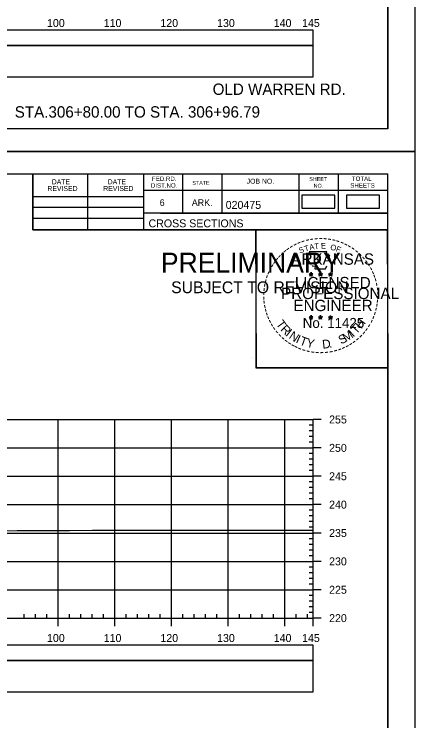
# Model space of a CAD drawing. Extents: x 1386544 to 1388153, y 379785 to 390999.
# Drawn here: x 1388082.5 to 1388153.2, y 384364.1 to 384488.6 of the extents above; entities that cross this region are included whole.
import ezdxf

# ---------------------------------------------------------------- set-up
doc = ezdxf.new("R2010")
doc.units = 0
for name, color, linetype in [('R_Axis', 7, 'Continuous'), ('R_Axis Annot', 7, 'Continuous'), ('R_Border', 7, 'Continuous'), ('R_Border PE', 7, 'Continuous'), ('R_Border Prem', 7, 'Continuous'), ('R_Draft', 7, 'Continuous'), ('R_Exist Surface', 7, 'Continuous'), ('R_Grid', 7, 'Continuous'), ('R_No Plot', 7, 'Continuous'), ('S_SHOULDER', 7, 'Continuous')]:
    doc.layers.add(name, color=color, linetype=linetype)

msp = doc.modelspace()

# ---------------------------------------------------------------- linework, layer by layer
at = {"layer": 'R_Axis'}
for p, q in [((1388135.25, 384382.17), (1388135.25, 384417.17)), ((1388136.65, 384417.17), (1388135.25, 384417.17)), ((1388135.25, 384416.17), (1388134.55, 384416.17)), ((1388135.25, 384415.17), (1388134.55, 384415.17)), ((1388135.25, 384414.17), (1388134.55, 384414.17)), ((1388135.25, 384413.17), (1388134.55, 384413.17)), ((1388136.65, 384412.17), (1388135.25, 384412.17)), ((1388135.25, 384411.17), (1388134.55, 384411.17)), ((1388135.25, 384410.17), (1388134.55, 384410.17)), ((1388135.25, 384409.17), (1388134.55, 384409.17)), ((1388135.25, 384408.17), (1388134.55, 384408.17)), ((1388136.65, 384407.17), (1388135.25, 384407.17)), ((1388135.25, 384406.17), (1388134.55, 384406.17)), ((1388135.25, 384405.17), (1388134.55, 384405.17)), ((1388135.25, 384404.17), (1388134.55, 384404.17)), ((1388135.25, 384403.17), (1388134.55, 384403.17)), ((1388136.65, 384402.17), (1388135.25, 384402.17)), ((1388135.25, 384401.17), (1388134.55, 384401.17)), ((1388135.25, 384400.17), (1388134.55, 384400.17)), ((1388135.25, 384399.17), (1388134.55, 384399.17)), ((1388135.25, 384398.17), (1388134.55, 384398.17)), ((1388136.65, 384397.17), (1388135.25, 384397.17)), ((1388135.25, 384396.17), (1388134.55, 384396.17)), ((1388135.25, 384395.17), (1388134.55, 384395.17)), ((1388135.25, 384394.17), (1388134.55, 384394.17)), ((1388135.25, 384393.17), (1388134.55, 384393.17)), ((1388136.65, 384392.17), (1388135.25, 384392.17)), ((1388135.25, 384391.17), (1388134.55, 384391.17)), ((1388135.25, 384390.17), (1388134.55, 384390.17)), ((1388135.25, 384389.17), (1388134.55, 384389.17)), ((1388135.25, 384388.17), (1388134.55, 384388.17)), ((1388136.65, 384387.17), (1388135.25, 384387.17)), ((1388135.25, 384386.17), (1388134.55, 384386.17)), ((1388135.25, 384385.17), (1388134.55, 384385.17)), ((1388135.25, 384384.17), (1388134.55, 384384.17)), ((1388135.25, 384383.17), (1388134.55, 384383.17)), ((1387845.25, 384382.17), (1388135.25, 384382.17)), ((1388084.25, 384382.17), (1388084.25, 384382.87)), ((1388086.25, 384382.17), (1388086.25, 384382.87)), ((1388088.25, 384382.17), (1388088.25, 384382.87)), ((1388090.25, 384380.77), (1388090.25, 384382.17)), ((1388092.25, 384382.17), (1388092.25, 384382.87)), ((1388094.25, 384382.17), (1388094.25, 384382.87)), ((1388096.25, 384382.17), (1388096.25, 384382.87)), ((1388098.25, 384382.17), (1388098.25, 384382.87)), ((1388100.25, 384380.77), (1388100.25, 384382.17)), ((1388102.25, 384382.17), (1388102.25, 384382.87)), ((1388104.25, 384382.17), (1388104.25, 384382.87)), ((1388106.25, 384382.17), (1388106.25, 384382.87)), ((1388108.25, 384382.17), (1388108.25, 384382.87)), ((1388110.25, 384380.77), (1388110.25, 384382.17)), ((1388112.25, 384382.17), (1388112.25, 384382.87)), ((1388114.25, 384382.17), (1388114.25, 384382.87)), ((1388116.25, 384382.17), (1388116.25, 384382.87)), ((1388118.25, 384382.17), (1388118.25, 384382.87)), ((1388120.25, 384380.77), (1388120.25, 384382.17)), ((1388122.25, 384382.17), (1388122.25, 384382.87)), ((1388124.25, 384382.17), (1388124.25, 384382.87)), ((1388126.25, 384382.17), (1388126.25, 384382.87)), ((1388128.25, 384382.17), (1388128.25, 384382.87)), ((1388130.25, 384380.77), (1388130.25, 384382.17)), ((1388132.25, 384382.17), (1388132.25, 384382.87)), ((1388134.25, 384382.17), (1388134.25, 384382.87)), ((1388135.25, 384380.77), (1388135.25, 384382.17)), ((1388136.65, 384382.17), (1388135.25, 384382.17))]:
    msp.add_line(p, q, dxfattribs=at)
at = {"layer": 'R_Axis Annot'}
for points in [[(1388064.27, 384483.07), (1388135.25, 384483.07), (1388135.25, 384485.78), (1388064.27, 384485.78)], [(1388064.27, 384477.54), (1388135.25, 384477.54), (1388135.25, 384483.07), (1388064.27, 384483.07)], [(1388064.27, 384374.73), (1388135.25, 384374.73), (1388135.25, 384377.44), (1388064.27, 384377.44)], [(1388064.27, 384369.2), (1388135.25, 384369.2), (1388135.25, 384374.73), (1388064.27, 384374.73)]]:
    msp.add_lwpolyline(points, close=True, dxfattribs=at)
at = {"layer": 'R_Border'}
for p, q in [((1388148.43, 384468.35), (1388148.43, 384673.81)), ((1388148.43, 384468.35), (1387832.25, 384468.35)), ((1387832.25, 384460.47), (1388148.43, 384460.47)), ((1388085.79, 384450.59), (1388085.79, 384460.47)), ((1388095.47, 384450.59), (1388095.47, 384460.47)), ((1388105.33, 384460.47), (1388105.33, 384450.59)), ((1388112.17, 384460.47), (1388112.17, 384453.53)), ((1388119.11, 384460.47), (1388119.11, 384453.53)), ((1388132.69, 384460.47), (1388132.69, 384453.53)), ((1388139.63, 384460.47), (1388139.63, 384453.53)), ((1388148.43, 384255.01), (1388148.43, 384460.47)), ((1388148.43, 384457.53), (1388105.33, 384457.53)), ((1388148.43, 384457.55), (1388148.43, 384457.55)), ((1388085.79, 384456.45), (1388105.33, 384456.45)), ((1388085.79, 384454.59), (1388105.33, 384454.59)), ((1388148.43, 384453.53), (1388105.33, 384453.53)), ((1388108.29, 384453.53), (1388148.43, 384453.53)), ((1388085.79, 384452.65), (1388105.33, 384452.65)), ((1388148.43, 384450.59), (1388085.79, 384450.59))]:
    msp.add_line(p, q, dxfattribs=at)
at = {"layer": 'R_Border PE'}
for p, q in [((1388134.52, 384442.84), (1388134.87, 384442.73)), ((1388134.52, 384442.84), (1388134.77, 384442.8)), ((1388134.52, 384442.84), (1388134.75, 384442.72)), ((1388134.87, 384443.1), (1388134.82, 384442.85)), ((1388134.87, 384442.73), (1388134.87, 384443.1)), ((1388134.87, 384443.1), (1388134.91, 384442.85)), ((1388135.21, 384442.84), (1388134.87, 384442.73)), ((1388135.21, 384442.84), (1388134.93, 384442.79)), ((1388135.21, 384442.84), (1388135.01, 384442.74)), ((1388136.19, 384442.84), (1388136.54, 384442.73)), ((1388136.19, 384442.84), (1388136.44, 384442.8)), ((1388136.19, 384442.84), (1388136.42, 384442.72)), ((1388136.54, 384443.1), (1388136.49, 384442.85)), ((1388136.54, 384442.73), (1388136.54, 384443.1)), ((1388136.54, 384443.1), (1388136.58, 384442.85)), ((1388136.88, 384442.84), (1388136.54, 384442.73)), ((1388136.88, 384442.84), (1388136.6, 384442.79)), ((1388136.88, 384442.84), (1388136.68, 384442.74)), ((1388137.95, 384442.83), (1388138.3, 384442.72)), ((1388137.95, 384442.83), (1388138.2, 384442.79)), ((1388137.95, 384442.83), (1388138.19, 384442.71)), ((1388138.3, 384443.09), (1388138.26, 384442.83)), ((1388138.3, 384442.72), (1388138.3, 384443.09)), ((1388138.3, 384443.09), (1388138.35, 384442.84)), ((1388138.65, 384442.83), (1388138.3, 384442.72)), ((1388138.65, 384442.83), (1388138.36, 384442.78)), ((1388138.65, 384442.83), (1388138.44, 384442.73)), ((1388134.65, 384442.44), (1388134.87, 384442.73)), ((1388134.65, 384442.44), (1388134.78, 384442.68)), ((1388134.65, 384442.44), (1388134.86, 384442.65)), ((1388135.08, 384442.44), (1388134.86, 384442.65)), ((1388135.08, 384442.44), (1388134.87, 384442.73)), ((1388135.08, 384442.44), (1388134.94, 384442.73)), ((1388136.32, 384442.44), (1388136.54, 384442.73)), ((1388136.32, 384442.44), (1388136.45, 384442.68)), ((1388136.32, 384442.44), (1388136.53, 384442.65)), ((1388136.75, 384442.44), (1388136.53, 384442.65)), ((1388136.75, 384442.44), (1388136.54, 384442.73)), ((1388136.75, 384442.44), (1388136.61, 384442.73)), ((1388138.08, 384442.42), (1388138.3, 384442.72)), ((1388138.08, 384442.42), (1388138.21, 384442.67)), ((1388138.08, 384442.42), (1388138.3, 384442.64)), ((1388138.51, 384442.42), (1388138.3, 384442.72)), ((1388138.51, 384442.42), (1388138.3, 384442.64)), ((1388138.51, 384442.42), (1388138.38, 384442.71)), ((1388134.86, 384435.52), (1388134.82, 384435.27)), ((1388134.86, 384435.16), (1388134.86, 384435.52)), ((1388134.86, 384435.52), (1388134.91, 384435.27)), ((1388136.53, 384435.52), (1388136.49, 384435.27)), ((1388136.53, 384435.16), (1388136.53, 384435.52)), ((1388136.53, 384435.52), (1388136.58, 384435.27)), ((1388138.3, 384435.51), (1388138.26, 384435.26)), ((1388138.3, 384435.15), (1388138.3, 384435.51)), ((1388138.3, 384435.51), (1388138.35, 384435.26)), ((1388134.51, 384435.27), (1388134.86, 384435.16)), ((1388134.51, 384435.27), (1388134.77, 384435.23)), ((1388134.51, 384435.27), (1388134.75, 384435.15)), ((1388134.65, 384434.86), (1388134.86, 384435.16)), ((1388134.65, 384434.86), (1388134.77, 384435.11)), ((1388134.65, 384434.86), (1388134.86, 384435.08)), ((1388135.21, 384435.27), (1388134.86, 384435.16)), ((1388135.07, 384434.86), (1388134.86, 384435.16)), ((1388135.07, 384434.86), (1388134.86, 384435.08)), ((1388135.21, 384435.27), (1388134.92, 384435.22)), ((1388135.07, 384434.86), (1388134.94, 384435.15)), ((1388135.21, 384435.27), (1388135, 384435.17)), ((1388136.18, 384435.27), (1388136.53, 384435.16)), ((1388136.18, 384435.27), (1388136.43, 384435.23)), ((1388136.18, 384435.27), (1388136.42, 384435.15)), ((1388136.31, 384434.86), (1388136.53, 384435.16)), ((1388136.31, 384434.86), (1388136.44, 384435.11)), ((1388136.31, 384434.86), (1388136.53, 384435.08)), ((1388136.88, 384435.27), (1388136.53, 384435.16)), ((1388136.74, 384434.86), (1388136.53, 384435.16)), ((1388136.74, 384434.86), (1388136.53, 384435.08)), ((1388136.88, 384435.27), (1388136.59, 384435.22)), ((1388136.74, 384434.86), (1388136.61, 384435.15)), ((1388136.88, 384435.27), (1388136.67, 384435.17)), ((1388137.95, 384435.26), (1388138.3, 384435.15)), ((1388137.95, 384435.26), (1388138.2, 384435.22)), ((1388137.95, 384435.26), (1388138.19, 384435.14)), ((1388138.08, 384434.85), (1388138.3, 384435.15)), ((1388138.08, 384434.85), (1388138.21, 384435.1)), ((1388138.08, 384434.85), (1388138.3, 384435.07)), ((1388138.64, 384435.26), (1388138.3, 384435.15)), ((1388138.51, 384434.85), (1388138.3, 384435.15)), ((1388138.51, 384434.85), (1388138.3, 384435.07)), ((1388138.64, 384435.26), (1388138.36, 384435.21)), ((1388138.51, 384434.85), (1388138.37, 384435.14)), ((1388138.64, 384435.26), (1388138.44, 384435.16))]:
    msp.add_line(p, q, dxfattribs=at)
for points in [[(1388134.56, 384446.72), (1388134.83, 384445.89)], [(1388138.07, 384445.8), (1388138.21, 384446.08), (1388137.53, 384446.06), (1388137.67, 384446.72), (1388134.56, 384446.72)], [(1388135.05, 384444.3), (1388135.05, 384444.21), (1388135.61, 384444.19), (1388135.56, 384443.72), (1388137.43, 384443.72), (1388137.63, 384444.26)], [(1388134.87, 384443.1), (1388135.08, 384442.44), (1388134.52, 384442.84), (1388135.21, 384442.84), (1388134.65, 384442.44), (1388134.87, 384443.1)], [(1388136.54, 384443.1), (1388136.75, 384442.44), (1388136.19, 384442.84), (1388136.88, 384442.84), (1388136.32, 384442.44), (1388136.54, 384443.1)], [(1388138.3, 384443.09), (1388138.51, 384442.42), (1388137.95, 384442.83), (1388138.65, 384442.83), (1388138.08, 384442.42), (1388138.3, 384443.09)], [(1388134.86, 384435.52), (1388135.07, 384434.86), (1388134.51, 384435.27), (1388135.21, 384435.27), (1388134.65, 384434.86), (1388134.86, 384435.52)], [(1388136.53, 384435.52), (1388136.74, 384434.86), (1388136.18, 384435.27), (1388136.88, 384435.27), (1388136.31, 384434.86), (1388136.53, 384435.52)], [(1388138.3, 384435.51), (1388138.51, 384434.85), (1388137.95, 384435.26), (1388138.64, 384435.26), (1388138.08, 384434.85), (1388138.3, 384435.51)]]:
    msp.add_lwpolyline(points, dxfattribs=at)
for centre, radius in [((1388134.86, 384442.73), 0.172), ((1388134.86, 384442.73), 0.145), ((1388134.86, 384442.73), 0.116), ((1388134.86, 384442.73), 0.0991), ((1388136.53, 384442.73), 0.172), ((1388136.53, 384442.73), 0.145), ((1388136.53, 384442.73), 0.116), ((1388136.53, 384442.73), 0.0991), ((1388138.3, 384442.72), 0.172), ((1388138.3, 384442.72), 0.145), ((1388138.3, 384442.72), 0.116), ((1388134.86, 384442.73), 0.0747), ((1388134.86, 384442.73), 0.0495), ((1388134.86, 384442.73), 0.0296), ((1388136.53, 384442.73), 0.0747), ((1388136.53, 384442.73), 0.0495), ((1388136.53, 384442.73), 0.0296), ((1388138.3, 384442.72), 0.0991), ((1388138.3, 384442.72), 0.0747), ((1388138.3, 384442.72), 0.0495), ((1388138.3, 384442.72), 0.0296), ((1388134.86, 384435.16), 0.172), ((1388134.86, 384435.16), 0.145), ((1388134.86, 384435.16), 0.116), ((1388134.86, 384435.16), 0.0991), ((1388134.86, 384435.16), 0.0747), ((1388134.86, 384435.16), 0.0495), ((1388134.86, 384435.16), 0.0296), ((1388136.53, 384435.16), 0.172), ((1388136.53, 384435.16), 0.145), ((1388136.53, 384435.16), 0.116), ((1388136.53, 384435.16), 0.0991), ((1388136.53, 384435.16), 0.0747), ((1388136.53, 384435.16), 0.0495), ((1388136.53, 384435.16), 0.0296), ((1388138.3, 384435.15), 0.172), ((1388138.3, 384435.15), 0.145), ((1388138.3, 384435.15), 0.116), ((1388138.3, 384435.15), 0.0991), ((1388138.3, 384435.15), 0.0747), ((1388138.3, 384435.15), 0.0495), ((1388138.3, 384435.15), 0.0296)]:
    msp.add_circle(centre, radius, dxfattribs=at)
at = {"layer": 'R_Exist Surface'}
msp.add_lwpolyline([(1388025.74, 384396.37), (1388029.69, 384396.64), (1388039.67, 384396.98), (1388042.63, 384397.03), (1388058.01, 384397), (1388062.65, 384397.07), (1388069.73, 384397.56), (1388079.5, 384397.56), (1388083.01, 384397.6), (1388092.25, 384397.6), (1388096.32, 384397.65), (1388105.53, 384397.65), (1388110.89, 384397.65), (1388119.6, 384397.65), (1388125.63, 384397.65), (1388135.25, 384397.65)], dxfattribs=at)
at = {"layer": 'R_Grid'}
for p, q in [((1387845.25, 384417.17), (1388135.25, 384417.17)), ((1388090.25, 384382.17), (1388090.25, 384417.17)), ((1388100.25, 384382.17), (1388100.25, 384417.17)), ((1388110.25, 384382.17), (1388110.25, 384417.17)), ((1388120.25, 384382.17), (1388120.25, 384417.17)), ((1388130.25, 384382.17), (1388130.25, 384417.17)), ((1388135.25, 384382.17), (1388135.25, 384417.17)), ((1387845.25, 384412.17), (1388135.25, 384412.17)), ((1387845.25, 384407.17), (1388135.25, 384407.17)), ((1387845.25, 384402.17), (1388135.25, 384402.17)), ((1387845.25, 384397.17), (1388135.25, 384397.17)), ((1387845.25, 384392.17), (1388135.25, 384392.17)), ((1387845.25, 384387.17), (1388135.25, 384387.17)), ((1387845.25, 384382.17), (1388135.25, 384382.17))]:
    msp.add_line(p, q, dxfattribs=at)
at = {"layer": 'R_No Plot'}
for p, q in [((1387819.85, 384464.37), (1388153.18, 384464.37)), ((1387819.85, 384464.36), (1388153.18, 384464.36)), ((1388124.47, 384428.13), (1388124.47, 384428.13))]:
    msp.add_line(p, q, dxfattribs=at)
for points in [[(1387819.84, 384677.7), (1388153.18, 384677.7), (1388153.18, 384464.36), (1387819.84, 384464.36)], [(1388066.17, 384673.81), (1388085.79, 384673.81), (1388085.79, 384663.93), (1388101.9, 384663.93), (1388125.1, 384663.93), (1388125.1, 384639.59), (1388148.43, 384639.59), (1388148.43, 384468.35), (1387832.25, 384468.35), (1387832.25, 384673.81)], [(1387819.84, 384464.36), (1388153.18, 384464.36), (1388153.18, 384251.03), (1387819.84, 384251.03)], [(1388066.17, 384460.47), (1388085.79, 384460.47), (1388085.79, 384450.59), (1388101.9, 384450.59), (1388125.1, 384450.59), (1388125.1, 384426.26), (1388148.43, 384426.26), (1388148.43, 384255.01), (1387832.25, 384255.01), (1387832.25, 384460.47)], [(1388125.1, 384450.59), (1388148.31, 384450.59), (1388148.43, 384426.26), (1388125.22, 384426.26)]]:
    msp.add_lwpolyline(points, close=True, dxfattribs=at)
at = {"layer": 'S_SHOULDER'}
for points in [[(1388133.24, 384454.37), (1388139.08, 384454.37), (1388139.08, 384456.68), (1388133.24, 384456.68)], [(1388141.11, 384454.37), (1388146.95, 384454.37), (1388146.95, 384456.68), (1388141.11, 384456.68)]]:
    msp.add_lwpolyline(points, close=True, dxfattribs=at)

# ---------------------------------------------------------------- texts
at = {"layer": 'R_Axis Annot'}
for s, p in [('100', (1388088.29, 384486.31)), ('110', (1388098.29, 384486.31)), ('120', (1388108.29, 384486.31)), ('130', (1388118.29, 384486.31)), ('140', (1388128.29, 384486.31)), ('145', (1388133.28, 384486.31)), ('255', (1388138.05, 384416.47)), ('250', (1388138.05, 384411.47)), ('245', (1388138.05, 384406.47)), ('240', (1388138.05, 384401.47)), ('235', (1388138.05, 384396.47)), ('230', (1388138.05, 384391.47)), ('225', (1388138.05, 384386.47)), ('220', (1388138.05, 384381.47)), ('100', (1388088.29, 384377.97)), ('110', (1388098.29, 384377.97)), ('120', (1388108.29, 384377.97)), ('130', (1388118.29, 384377.97)), ('140', (1388128.29, 384377.97)), ('145', (1388133.28, 384377.97))]:
    msp.add_text(s, height=1.4, dxfattribs=at).set_placement(p)
at = {"layer": 'R_Border'}
for s, height, p in [('DATE', 0.879, (1388089.13, 384458.6)), ('DATE', 0.879, (1388098.99, 384458.6)), ('FED.RD.', 0.782, (1388106.81, 384459.19)), ('STATE', 0.684, (1388113.93, 384458.51)), ('JOB NO.', 0.879, (1388123.51, 384458.71)), ('SHEET', 0.684, (1388134.55, 384459.19)), ('TOTAL', 0.782, (1388142.07, 384459.19)), ('REVISED', 0.879, (1388088.35, 384457.42)), ('REVISED', 0.879, (1388098.21, 384457.42)), ('DIST.NO.', 0.782, (1388106.61, 384458.01)), ('NO.', 0.684, (1388135.33, 384458.01)), ('SHEETS', 0.782, (1388141.79, 384458.01)), ('6', 1.17, (1388108.17, 384454.79)), ('ARK.', 1.172, (1388113.83, 384454.79)), ('020475', 1.4, (1388119.81, 384454.27)), ('CROSS SECTIONS', 1.4, (1388106.2, 384451.02))]:
    msp.add_text(s, height=height, rotation=360, dxfattribs=at).set_placement(p)
at = {"layer": 'R_Border PE'}
for s, height, rotation, p in [('-', 1.6, 10.2193, (1388134.73, 384448.25)), ('-', 1.6, 5.8968, (1388135.46, 384448.36)), ('-', 1.6, 0.1862, (1388136.23, 384448.43)), ('-', 1.6, 357.743, (1388136.96, 384448.42)), ('-', 1.6, 352.1617, (1388137.7, 384448.36)), ('-', 1.6, 34.0636, (1388131.44, 384446.89)), ('-', 1.6, 28.7918, (1388132.04, 384447.26)), ('-', 1.6, 24.3072, (1388132.67, 384447.58)), ('-', 1.6, 19.1761, (1388133.31, 384447.85)), ('T', 1, 16.4036, (1388133.83, 384446.73)), ('-', 1.6, 13.6301, (1388134.06, 384448.09)), ('A', 1, 11.2132, (1388134.65, 384446.98)), ('T', 1, 6.0228, (1388135.5, 384447.15)), ('E', 1, 0.8323, (1388136.61, 384447.26)), ('O', 1, 350.4515, (1388138.21, 384447.05)), ('-', 1.6, 347.2049, (1388138.42, 384448.25)), ('-', 1.6, 342.3362, (1388139.06, 384448.1)), ('-', 1.6, 337.8551, (1388139.79, 384447.87)), ('-', 1.6, 334.1211, (1388140.42, 384447.6)), ('-', 1.6, 329.6409, (1388141, 384447.32)), ('-', 1.6, 42.9622, (1388129.95, 384445.7)), ('-', 1.6, 38.9507, (1388130.39, 384446.12)), ('-', 1.6, 36.2317, (1388130.86, 384446.5)), ('S', 1, 21.594, (1388132.91, 384446.4)), ('F', 1, 340.0707, (1388139.16, 384446.82)), ('-', 1.6, 325.8627, (1388141.64, 384446.96)), ('-', 1.6, 320.5297, (1388142.25, 384446.53)), ('-', 1.6, 50.6142, (1388129.1, 384444.74)), ('-', 1.6, 48.423, (1388129.51, 384445.22)), ('ARKANSAS', 2, 360, (1388131.41, 384444.43)), ('-', 1.6, 315.5786, (1388142.85, 384446.04)), ('-', 1.6, 309.8797, (1388143.42, 384445.49)), ('-', 1.6, 58.0706, (1388128.37, 384443.64)), ('-', 1.6, 54.2325, (1388128.69, 384444.17)), ('-', 1.6, 306.6522, (1388143.95, 384444.89)), ('-', 1.4, 303.6753, (1388144.43, 384444.32)), ('-', 1.6, 67.7743, (1388127.79, 384442.42)), ('-', 1.6, 62.8713, (1388128.05, 384443.03)), ('-', 1.6, 299.6684, (1388144.75, 384443.72)), ('-', 1.6, 294.6628, (1388145.08, 384443.1)), ('-', 1.6, 75.461, (1388127.38, 384441.08)), ('-', 1.6, 72.3945, (1388127.57, 384441.79)), ('LICENSED', 2, 360, (1388132.01, 384440.28)), ('DWB', 0.01, 360, (1388134.85, 384442.73)), ('DWB', 0.01, 360, (1388136.52, 384442.73)), ('DWB', 0.01, 360, (1388138.29, 384442.72)), ('-', 1.6, 290.5728, (1388145.33, 384442.53)), ('-', 1.6, 285.1233, (1388145.57, 384441.95)), ('-', 1.6, 85.1863, (1388127.17, 384439.67)), ('-', 1.6, 81.2013, (1388127.25, 384440.36)), ('PROFESSIONAL', 2, 360, (1388129.58, 384438.38)), ('-', 1.6, 280.5493, (1388145.77, 384441.21)), ('-', 1.6, 276.5962, (1388145.93, 384440.44)), ('-', 1.6, 89.0622, (1388127.14, 384438.97)), ('-', 1.6, 274.3301, (1388145.99, 384439.72)), ('-', 1.6, 94.1959, (1388127.18, 384438.25)), ('-', 1.6, 98.9479, (1388127.25, 384437.58)), ('ENGINEER', 2, 360, (1388131.77, 384436.26)), ('-', 1.6, 263.5172, (1388146, 384438.42)), ('-', 1.6, 269.9407, (1388146.02, 384439.08)), ('-', 1.6, 101.7149, (1388127.39, 384436.85)), ('-', 1.6, 105.4578, (1388127.55, 384436.25)), ('-', 1.6, 255.7626, (1388145.82, 384437.09)), ('-', 1.6, 260.9953, (1388145.93, 384437.76)), ('-', 1.6, 109.0874, (1388127.76, 384435.62)), ('-', 1.6, 114.0643, (1388128.02, 384435.02)), ('-', 1.6, 247.8887, (1388145.42, 384435.69)), ('-', 1.6, 252.8681, (1388145.64, 384436.37)), ('-', 1.6, 115.7289, (1388128.32, 384434.41)), ('T', 1.54, 306.0406, (1388128.62, 384434)), ('No. 11425', 1.757, 360, (1388133.4, 384433.3)), ('DWB', 0.01, 360, (1388134.85, 384435.15)), ('DWB', 0.01, 360, (1388136.52, 384435.15)), ('DWB', 0.01, 360, (1388138.28, 384435.14)), ('H', 1.54, 54.6088, (1388143.74, 384433.03)), ('-', 1.6, 244.6197, (1388145.16, 384435.06)), ('-', 1.6, 120.4471, (1388128.68, 384433.82)), ('-', 1.6, 125.8934, (1388129.08, 384433.26)), ('R', 1.54, 314.005, (1388129.38, 384432.95)), ('I', 1.54, 321.9694, (1388130.28, 384432.02)), ('M', 1.54, 32.6563, (1388141.01, 384430.77)), ('I', 1.54, 42.1136, (1388142.29, 384431.61)), ('T', 1.54, 46.6444, (1388142.85, 384432.09)), ('-', 1.6, 233.8452, (1388144.36, 384433.66)), ('-', 1.6, 239.0712, (1388144.76, 384434.31)), ('-', 1.6, 130.7181, (1388129.54, 384432.71)), ('-', 1.6, 134.2238, (1388130.06, 384432.16)), ('-', 1.6, 138.9338, (1388130.59, 384431.7)), ('N', 1.54, 326.5002, (1388130.85, 384431.55)), ('I', 1.54, 335.3603, (1388132.06, 384430.76)), ('T', 1.54, 339.8912, (1388132.72, 384430.43)), ('S', 1.54, 26.9312, (1388140.17, 384430.36)), ('-', 1.6, 225.7653, (1388143.45, 384432.53)), ('-', 1.6, 231.2538, (1388143.93, 384433.09)), ('-', 1.6, 144.6463, (1388131.14, 384431.29)), ('-', 1.6, 148.0898, (1388131.7, 384430.92)), ('-', 1.6, 151.5704, (1388132.28, 384430.6)), ('Y', 1.54, 347.8556, (1388133.94, 384429.99)), ('D', 1.54, 6.3969, (1388136.92, 384429.63)), ('-', 1.6, 212.2491, (1388141.85, 384431.16)), ('-', 1.6, 215.7363, (1388142.38, 384431.55)), ('-', 1.6, 221.0851, (1388142.93, 384432.02)), ('-', 1.6, 154.6002, (1388132.8, 384430.35)), ('-', 1.6, 158.5612, (1388133.43, 384430.09)), ('-', 1.6, 162.7983, (1388134.12, 384429.88)), ('-', 1.6, 167.5555, (1388134.83, 384429.72)), ('-', 1.6, 173.1155, (1388135.6, 384429.61)), ('-', 1.6, 191.2858, (1388138.64, 384429.78)), ('.', 1.54, 13.7642, (1388138.11, 384429.76)), ('-', 1.6, 195.4743, (1388139.37, 384429.98)), ('-', 1.6, 200.7184, (1388140.05, 384430.22)), ('-', 1.6, 204.2516, (1388140.66, 384430.5)), ('-', 1.6, 207.3568, (1388141.29, 384430.81)), ('-', 1.6, 176.5183, (1388136.35, 384429.55)), ('-', 1.6, 181.5918, (1388137.09, 384429.57)), ('-', 1.6, 185.8167, (1388137.9, 384429.65))]:
    msp.add_text(s, height=height, rotation=rotation, dxfattribs=at).set_placement(p)
at = {"layer": 'R_Border Prem'}
for s, height, p in [('PRELIMINARY', 3.5, (1388108.38, 384443.05)), ('DWB', 0.01, (1388109.13, 384444.9)), ('SUBJECT TO REVISION', 2.0751, (1388110.19, 384439.42))]:
    msp.add_text(s, height=height, rotation=360, dxfattribs=at).set_placement(p)
at = {"layer": 'R_Draft'}
for s, p in [('OLD WARREN RD.', (1388117.51, 384474.35)), ('STA.306+80.00 TO STA. 306+96.79', (1388082.6, 384470.35))]:
    msp.add_text(s, height=2, dxfattribs=at).set_placement(p)

doc.saveas('drawing.dxf')
